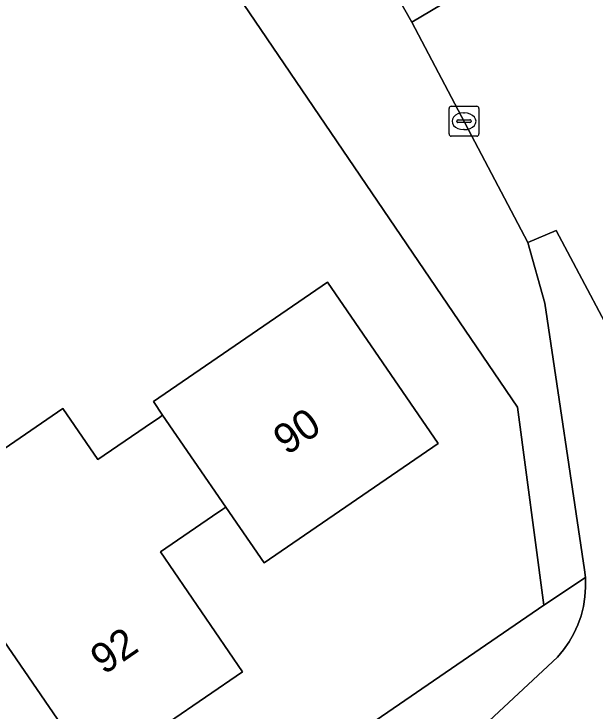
# Model space of a CAD drawing. Extents: x 157445 to 158888, y 383061 to 384688.
# Drawn here: x 158311.29 to 158330.73, y 383478.75 to 383502.05 of the extents above; entities that cross this region are included whole.
import ezdxf

# ---------------------------------------------------------------- set-up
doc = ezdxf.new("R2010")
doc.units = 0
for name, color, linetype in [('IMGEO_Erf', 7, 'Continuous'), ('IMGEO_Fietspad_gesloten', 7, 'Continuous'), ('IMGEO_Kolk', 7, 'Continuous'), ('IMGEO_Muur', 7, 'Continuous'), ('IMGEO_Pand', 7, 'Continuous'), ('IMGEO_Pand_nummerreeks', 7, 'Continuous'), ('IMGEO_Rijbaan_lokaal_gesloten', 7, 'Continuous'), ('IMGEO_Rijbaan_lokaal_open', 7, 'Continuous'), ('IMGEO_Voetpad_open', 7, 'Continuous')]:
    doc.layers.add(name, color=color, linetype=linetype)

msp = doc.modelspace()

# ---------------------------------------------------------------- linework, layer by layer
at = {"layer": 'IMGEO_Erf'}
for points in [[(158305.974, 383466.499), (158329.023, 383482.285), (158328.14, 383488.9), (158315.267, 383507.828), (158313.131, 383511.049), (158310.753, 383509.472), (158312.993, 383506.178), (158307.055, 383502.113)], [(158307.95, 383485.455), (158312.928, 383488.862), (158314.096, 383487.153), (158315.684, 383488.238), (158316.159, 383488.563), (158316.266, 383488.636), (158315.955, 383489.089), (158321.786, 383493.087), (158325.483, 383487.692), (158319.662, 383483.701), (158318.38, 383485.564), (158318.282, 383485.496), (158317.933, 383485.257), (158316.196, 383484.066), (158318.94, 383480.06), (158313.983, 383476.667), (158308.939, 383473.214)]]:
    msp.add_lwpolyline(points, dxfattribs=at)
at = {"layer": 'IMGEO_Fietspad_gesloten'}
msp.add_lwpolyline([(158331.917, 383490.135), (158329.43, 383494.808), (158328.479, 383494.41), (158329.05, 383492.375), (158330.382, 383483.462), (158330.407, 383483.209), (158330.414, 383482.887), (158330.392, 383482.565), (158330.341, 383482.247), (158330.262, 383481.934), (158330.156, 383481.63), (158330.022, 383481.336), (158329.863, 383481.056), (158329.679, 383480.791), (158329.473, 383480.543), (158327.184, 383478.425), (158324.124, 383476.02), (158320.807, 383473.754), (158313.544, 383468.837), (158299.555, 383459.239)], dxfattribs=at)
at = {"layer": 'IMGEO_Kolk'}
for p, q in [((158325.847, 383498.035), (158325.847, 383498.887)), ((158325.922, 383498.961), (158326.774, 383498.961)), ((158326.848, 383498.887), (158326.848, 383498.035)), ((158326.335, 383498.741), (158326.36, 383498.741)), ((158326.106, 383498.455), (158326.106, 383498.467)), ((158326.544, 383498.418), (158326.146, 383498.418)), ((158326.149, 383498.504), (158326.547, 383498.504)), ((158326.59, 383498.467), (158326.59, 383498.455)), ((158326.358, 383498.181), (158326.333, 383498.181)), ((158326.774, 383497.961), (158325.922, 383497.961))]:
    msp.add_line(p, q, dxfattribs=at)
for points in [[(158325.847, 383498.035), (158325.847, 383498.887)], [(158325.922, 383498.961), (158326.774, 383498.961)], [(158326.848, 383498.887), (158326.848, 383498.035)], [(158326.774, 383497.961), (158325.922, 383497.961)]]:
    msp.add_lwpolyline(points, dxfattribs=at)
for centre, radius, start, end in [((158325.924, 383498.885), 0.0765, 91.552, 178.448), ((158325.924, 383498.885), 0.0765, 91.552, 178.448), ((158326.772, 383498.885), 0.0765, 1.552, 88.448), ((158326.772, 383498.885), 0.0765, 1.552, 88.448), ((158326.146, 383498.464), 0.0403, 85.8775, 175.7526), ((158326.143, 383498.454), 0.0366, 178.938, 274.7102), ((158326.547, 383498.461), 0.043, 264.8664, 352.4533), ((158326.551, 383498.466), 0.0386, 1.7309, 96.639), ((158325.924, 383498.037), 0.0765, 181.552, 268.448), ((158325.924, 383498.037), 0.0765, 181.552, 268.448), ((158326.772, 383498.037), 0.0765, 271.552, 358.448), ((158326.772, 383498.037), 0.0765, 271.552, 358.448)]:
    msp.add_arc(centre, radius, start, end, dxfattribs=at)
for centre, major_axis, ratio, start_param, end_param in [((158326.334, 383498.461), (-0.387, 0.002), 0.722429, 4.712389, 7.853982), ((158326.359, 383498.461), (-0.39, 0.002), 0.717154, 1.570796, 4.712389)]:
    msp.add_ellipse(centre, major_axis=major_axis, ratio=ratio, start_param=start_param, end_param=end_param, dxfattribs=at)
at = {"layer": 'IMGEO_Muur'}
msp.add_lwpolyline([(158328.14, 383488.9), (158315.267, 383507.828)], dxfattribs=at)
at = {"layer": 'IMGEO_Pand'}
for points in [[(158321.786, 383493.087), (158315.955, 383489.089), (158316.266, 383488.636), (158318.38, 383485.564), (158319.662, 383483.701), (158325.483, 383487.692)], [(158318.38, 383485.564), (158316.266, 383488.636), (158316.159, 383488.563), (158315.684, 383488.238), (158314.096, 383487.153), (158312.928, 383488.862), (158307.95, 383485.455), (158308.054, 383485.304), (158313.983, 383476.667), (158318.94, 383480.06), (158316.196, 383484.066), (158317.933, 383485.257), (158318.282, 383485.496)], [(158302.905, 383482.003), (158302.97, 383481.908), (158308.939, 383473.214), (158313.983, 383476.667), (158308.054, 383485.304), (158307.95, 383485.455)]]:
    msp.add_lwpolyline(points, close=True, dxfattribs=at)
at = {"layer": 'IMGEO_Rijbaan_lokaal_gesloten'}
msp.add_lwpolyline([(158335.584, 383497.313), (158332.02, 383501.191), (158331.999, 383501.22), (158329.21, 383504.517), (158324.601, 383501.77), (158328.479, 383494.41), (158329.43, 383494.808), (158331.917, 383490.135), (158332.219, 383489.472), (158332.764, 383488.348), (158332.834, 383488.206), (158333.287, 383487.156), (158333.644, 383486.069), (158333.902, 383484.955), (158333.932, 383484.789)], dxfattribs=at)
at = {"layer": 'IMGEO_Rijbaan_lokaal_open'}
msp.add_lwpolyline([(158329.21, 383504.517), (158330.503, 383505.287), (158330.4, 383505.47), (158321.589, 383518.398), (158318.603, 383522.768), (158310.512, 383534.601), (158302.597, 383546.178), (158297.921, 383542.978), (158317.262, 383514.634), (158317.755, 383513.875), (158319.706, 383510.41), (158324.601, 383501.77)], close=True, dxfattribs=at)
at = {"layer": 'IMGEO_Voetpad_open'}
for points in [[(158287.042, 383550.909), (158313.103, 383512.83), (158312.329, 383512.22), (158313.131, 383511.049), (158315.267, 383507.828), (158328.14, 383488.9), (158329.023, 383482.285), (158330.407, 383483.209), (158330.382, 383483.462), (158329.05, 383492.375), (158328.479, 383494.41), (158324.601, 383501.77), (158319.706, 383510.41), (158317.755, 383513.875), (158317.262, 383514.634)], [(158299.555, 383459.239), (158313.544, 383468.837), (158320.807, 383473.754), (158324.124, 383476.02), (158327.184, 383478.425), (158329.473, 383480.543), (158329.679, 383480.791), (158329.863, 383481.056), (158330.022, 383481.336), (158330.156, 383481.63), (158330.262, 383481.934), (158330.341, 383482.247), (158330.392, 383482.565), (158330.414, 383482.887), (158330.407, 383483.209), (158329.023, 383482.285), (158305.974, 383466.499), (158282.772, 383450.584)]]:
    msp.add_lwpolyline(points, dxfattribs=at)

# ---------------------------------------------------------------- texts
at = {"layer": 'IMGEO_Pand_nummerreeks'}
for s, rotation, p in [('90', 34.429, (158320.417, 383487.274)), ('92', 34.3947, (158314.302, 383479.939))]:
    msp.add_text(s, height=1, rotation=rotation, dxfattribs=at).set_placement(p)

doc.saveas('drawing.dxf')
